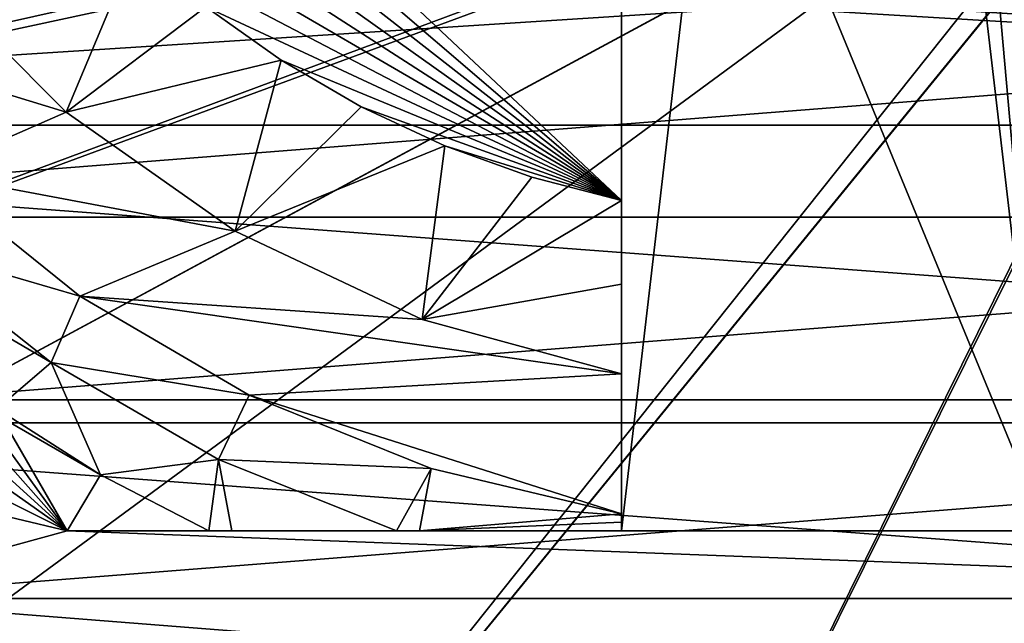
# Model space of a CAD drawing. Header units: inches. Extents: x -9.1 to 9.1, y 0 to 18.8.
# Tile 369 of 565: x 8.5292 to 8.6451, y 8.6789 to 8.7499. Entities that reach past the tile are written whole.
import ezdxf

# ---------------------------------------------------------------- set-up
doc = ezdxf.new("R2010")
doc.units = ezdxf.units.IN
doc.header["$LTSCALE"] = 65.185185
doc.header["$MEASUREMENT"] = 0
for name, color, linetype in [('204', 7, 'CONTINUOUS'), ('26', 7, 'CONTINUOUS'), ('331', 7, 'CONTINUOUS'), ('332', 7, 'CONTINUOUS'), ('334', 7, 'CONTINUOUS'), ('336', 7, 'CONTINUOUS'), ('337', 7, 'CONTINUOUS'), ('344', 7, 'CONTINUOUS'), ('369', 7, 'CONTINUOUS'), ('802', 7, 'CONTINUOUS'), ('803', 7, 'CONTINUOUS'), ('806', 7, 'CONTINUOUS'), ('809', 7, 'CONTINUOUS')]:
    doc.layers.add(name, color=color, linetype=linetype)

msp = doc.modelspace()

# ---------------------------------------------------------------- linework, layer by layer
at = {"layer": '204', "color": 252, "linetype": 'Continuous', "true_color": 0x969696}
for points in [[(8.39976, 8.73753, 6.407), (8.38611, 8.77231, 6.407), (8.61623, 8.75141, 6.407), (8.39976, 8.73753, 6.407)], [(8.651, 8.75463, 6.407), (8.85024, 8.73753, 6.407), (8.63377, 8.75141, 6.407), (8.651, 8.75463, 6.407)], [(8.85024, 8.73753, 6.407), (8.39976, 8.73753, 6.407), (8.61623, 8.75141, 6.407), (8.85024, 8.73753, 6.407)], [(8.63377, 8.75141, 6.407), (8.85024, 8.73753, 6.407), (8.61623, 8.75141, 6.407), (8.63377, 8.75141, 6.407)], [(8.41844, 8.70517, 6.407), (8.39976, 8.73753, 6.407), (8.83156, 8.70517, 6.407), (8.41844, 8.70517, 6.407)], [(8.83156, 8.70517, 6.407), (8.39976, 8.73753, 6.407), (8.85024, 8.73753, 6.407), (8.83156, 8.70517, 6.407)], [(8.44174, 8.67596, 6.407), (8.41844, 8.70517, 6.407), (8.80826, 8.67596, 6.407), (8.44174, 8.67596, 6.407)], [(8.80826, 8.67596, 6.407), (8.41844, 8.70517, 6.407), (8.83156, 8.70517, 6.407), (8.80826, 8.67596, 6.407)]]:
    msp.add_3dface(points, dxfattribs=at)
at = {"layer": '26', "color": 253, "linetype": 'Continuous', "true_color": 0xaab4c3}
for points in [[(8.59599, 8.48818, 6.625), (8.62832, 8.43049, 6.625), (8.69827, 8.83143, 6.625), (8.59599, 8.48818, 6.625)], [(8.69402, 8.81741, 6.625), (8.59599, 8.48818, 6.625), (8.69827, 8.83143, 6.625), (8.69402, 8.81741, 6.625)], [(8.62832, 8.43049, 6.625), (8.65374, 8.36944, 6.625), (8.69827, 8.83143, 6.625), (8.62832, 8.43049, 6.625)], [(8.55719, 8.54173, 6.625), (8.59599, 8.48818, 6.625), (8.69402, 8.81741, 6.625), (8.55719, 8.54173, 6.625)], [(8.68711, 8.8045, 6.625), (8.55719, 8.54173, 6.625), (8.69402, 8.81741, 6.625), (8.68711, 8.8045, 6.625)], [(8.51245, 8.59043, 6.625), (8.55719, 8.54173, 6.625), (8.68711, 8.8045, 6.625), (8.51245, 8.59043, 6.625)], [(8.67782, 8.79318, 6.625), (8.51245, 8.59043, 6.625), (8.68711, 8.8045, 6.625), (8.67782, 8.79318, 6.625)], [(8.6665, 8.78389, 6.625), (8.51245, 8.59043, 6.625), (8.67782, 8.79318, 6.625), (8.6665, 8.78389, 6.625)], [(8.43419, 8.65852, 6.625), (8.46237, 8.63362, 6.625), (8.6665, 8.78389, 6.625), (8.43419, 8.65852, 6.625)], [(8.65359, 8.77698, 6.625), (8.43419, 8.65852, 6.625), (8.6665, 8.78389, 6.625), (8.65359, 8.77698, 6.625)], [(8.46237, 8.63362, 6.625), (8.51245, 8.59043, 6.625), (8.6665, 8.78389, 6.625), (8.46237, 8.63362, 6.625)], [(8.40979, 8.68713, 6.625), (8.43419, 8.65852, 6.625), (8.65359, 8.77698, 6.625), (8.40979, 8.68713, 6.625)], [(8.63957, 8.77273, 6.625), (8.40979, 8.68713, 6.625), (8.65359, 8.77698, 6.625), (8.63957, 8.77273, 6.625)], [(8.38963, 8.71888, 6.625), (8.40979, 8.68713, 6.625), (8.63957, 8.77273, 6.625), (8.38963, 8.71888, 6.625)], [(8.625, 8.7713, 6.625), (8.38963, 8.71888, 6.625), (8.63957, 8.77273, 6.625), (8.625, 8.7713, 6.625)], [(8.37414, 8.75314, 6.625), (8.38963, 8.71888, 6.625), (8.625, 8.7713, 6.625), (8.37414, 8.75314, 6.625)]]:
    msp.add_3dface(points, dxfattribs=at)
at = {"layer": '331', "color": 252, "linetype": 'Continuous', "true_color": 0x969696}
for points in [[(8.46077, 8.72668, 6.319), (8.80587, 8.75384, 6.319), (8.44413, 8.75384, 6.319), (8.46077, 8.72668, 6.319)], [(8.78923, 8.72668, 6.319), (8.80587, 8.75384, 6.319), (8.46077, 8.72668, 6.319), (8.78923, 8.72668, 6.319)], [(8.48146, 8.70246, 6.319), (8.78923, 8.72668, 6.319), (8.46077, 8.72668, 6.319), (8.48146, 8.70246, 6.319)], [(8.76854, 8.70246, 6.319), (8.78923, 8.72668, 6.319), (8.48146, 8.70246, 6.319), (8.76854, 8.70246, 6.319)], [(8.50568, 8.68177, 6.319), (8.76854, 8.70246, 6.319), (8.48146, 8.70246, 6.319), (8.50568, 8.68177, 6.319)], [(8.74432, 8.68177, 6.319), (8.76854, 8.70246, 6.319), (8.50568, 8.68177, 6.319), (8.74432, 8.68177, 6.319)], [(8.53284, 8.66513, 6.319), (8.74432, 8.68177, 6.319), (8.50568, 8.68177, 6.319), (8.53284, 8.66513, 6.319)], [(8.71716, 8.66513, 6.319), (8.74432, 8.68177, 6.319), (8.53284, 8.66513, 6.319), (8.71716, 8.66513, 6.319)]]:
    msp.add_3dface(points, dxfattribs=at)
at = {"layer": '332', "color": 252, "linetype": 'Continuous', "true_color": 0x969696}
for points in [[(8.4245, 8.81424, 6.294), (8.422, 8.846, 6.294), (8.53479, 8.68975, 6.294), (8.4245, 8.81424, 6.294)], [(8.53479, 8.68975, 6.294), (8.422, 8.846, 6.294), (8.44458, 8.846, 6.294), (8.53479, 8.68975, 6.294)], [(8.43194, 8.78327, 6.294), (8.4245, 8.81424, 6.294), (8.53479, 8.68975, 6.294), (8.43194, 8.78327, 6.294)], [(8.44413, 8.75384, 6.294), (8.43194, 8.78327, 6.294), (8.53479, 8.68975, 6.294), (8.44413, 8.75384, 6.294)], [(8.46077, 8.72668, 6.294), (8.44413, 8.75384, 6.294), (8.53479, 8.68975, 6.294), (8.46077, 8.72668, 6.294)], [(8.48146, 8.70246, 6.294), (8.46077, 8.72668, 6.294), (8.53479, 8.68975, 6.294), (8.48146, 8.70246, 6.294)], [(8.50568, 8.68177, 6.294), (8.48146, 8.70246, 6.294), (8.53479, 8.68975, 6.294), (8.50568, 8.68177, 6.294)], [(8.74432, 8.68177, 6.294), (8.50568, 8.68177, 6.294), (8.53479, 8.68975, 6.294), (8.74432, 8.68177, 6.294)], [(8.71521, 8.68975, 6.294), (8.74432, 8.68177, 6.294), (8.53479, 8.68975, 6.294), (8.71521, 8.68975, 6.294)], [(8.53284, 8.66513, 6.294), (8.50568, 8.68177, 6.294), (8.71716, 8.66513, 6.294), (8.53284, 8.66513, 6.294)], [(8.71716, 8.66513, 6.294), (8.50568, 8.68177, 6.294), (8.74432, 8.68177, 6.294), (8.71716, 8.66513, 6.294)]]:
    msp.add_3dface(points, dxfattribs=at)
at = {"layer": '334', "color": 252, "linetype": 'Continuous', "true_color": 0x969696}
for points in [[(8.53284, 8.66513, 6.319), (8.50568, 8.68177, 6.319), (8.53284, 8.66513, 6.294), (8.53284, 8.66513, 6.319)], [(8.50568, 8.68177, 6.319), (8.50568, 8.68177, 6.294), (8.53284, 8.66513, 6.294), (8.50568, 8.68177, 6.319)]]:
    msp.add_3dface(points, dxfattribs=at)
at = {"layer": '336', "color": 252, "linetype": 'Continuous', "true_color": 0x969696}
for points in [[(8.71521, 8.68975, 6.294), (8.53479, 8.68975, 6.294), (8.65, 8.68975, 6.254), (8.71521, 8.68975, 6.294)], [(8.53479, 8.68975, 6.294), (8.53479, 8.68975, 6.20023), (8.55144, 8.68975, 6.19678), (8.53479, 8.68975, 6.294)], [(8.65, 8.68975, 6.254), (8.53479, 8.68975, 6.294), (8.6, 8.68975, 6.254), (8.65, 8.68975, 6.254)], [(8.6, 8.68975, 6.254), (8.53479, 8.68975, 6.294), (8.6, 8.68975, 6.19404), (8.6, 8.68975, 6.254)], [(8.6, 8.68975, 6.19404), (8.53479, 8.68975, 6.294), (8.57624, 8.68975, 6.19455), (8.6, 8.68975, 6.19404)], [(8.57624, 8.68975, 6.19455), (8.53479, 8.68975, 6.294), (8.57354, 8.68975, 6.19469), (8.57624, 8.68975, 6.19455)], [(8.57354, 8.68975, 6.19469), (8.53479, 8.68975, 6.294), (8.55415, 8.68975, 6.1964), (8.57354, 8.68975, 6.19469)], [(8.55415, 8.68975, 6.1964), (8.53479, 8.68975, 6.294), (8.55144, 8.68975, 6.19678), (8.55415, 8.68975, 6.1964)]]:
    msp.add_3dface(points, dxfattribs=at)
at = {"layer": '337', "color": 252, "linetype": 'Continuous', "true_color": 0x969696}
for points in [[(8.53479, 8.68975, 6.294), (8.44458, 8.846, 6.294), (8.53479, 8.68975, 6.20023), (8.53479, 8.68975, 6.294)], [(8.53479, 8.68975, 6.20023), (8.44458, 8.846, 6.294), (8.5271, 8.70307, 6.19698), (8.53479, 8.68975, 6.20023)]]:
    msp.add_3dface(points, dxfattribs=at)
at = {"layer": '344', "color": 252, "linetype": 'Continuous', "true_color": 0x969696}
for points in [[(8.6, 8.82902, 6.254), (8.6, 8.68975, 6.254), (8.6, 8.82139, 6.214), (8.6, 8.82902, 6.254)], [(8.6, 8.82139, 6.214), (8.6, 8.68975, 6.254), (8.6, 8.72863, 6.214), (8.6, 8.82139, 6.214)], [(8.6, 8.72863, 6.214), (8.6, 8.68975, 6.254), (8.6, 8.71881, 6.20437), (8.6, 8.72863, 6.214)], [(8.6, 8.71881, 6.20437), (8.6, 8.68975, 6.254), (8.6, 8.70825, 6.194), (8.6, 8.71881, 6.20437)], [(8.6, 8.70825, 6.194), (8.6, 8.68975, 6.254), (8.6, 8.69176, 6.194), (8.6, 8.70825, 6.194)], [(8.6, 8.69176, 6.194), (8.6, 8.68975, 6.254), (8.6, 8.69076, 6.19401), (8.6, 8.69176, 6.194)], [(8.6, 8.68975, 6.254), (8.6, 8.68975, 6.19404), (8.6, 8.69076, 6.19401), (8.6, 8.68975, 6.254)]]:
    msp.add_3dface(points, dxfattribs=at)
at = {"layer": '369', "color": 252, "linetype": 'Continuous', "true_color": 0x969696}
for points in [[(8.53467, 8.73904, 6.194), (8.51753, 8.75628, 6.194), (8.54283, 8.75855, 6.214), (8.53467, 8.73904, 6.194)], [(8.55109, 8.75146, 6.214), (8.53467, 8.73904, 6.194), (8.54283, 8.75855, 6.214), (8.55109, 8.75146, 6.214)], [(8.55996, 8.74515, 6.214), (8.53467, 8.73904, 6.194), (8.55109, 8.75146, 6.214), (8.55996, 8.74515, 6.214)], [(8.55455, 8.72502, 6.194), (8.53467, 8.73904, 6.194), (8.55996, 8.74515, 6.214), (8.55455, 8.72502, 6.194)], [(8.56937, 8.73967, 6.214), (8.55455, 8.72502, 6.194), (8.55996, 8.74515, 6.214), (8.56937, 8.73967, 6.214)], [(8.57923, 8.73507, 6.214), (8.55455, 8.72502, 6.194), (8.56937, 8.73967, 6.214), (8.57923, 8.73507, 6.214)], [(8.57654, 8.71465, 6.194), (8.55455, 8.72502, 6.194), (8.57923, 8.73507, 6.214), (8.57654, 8.71465, 6.194)], [(8.58947, 8.73138, 6.214), (8.57654, 8.71465, 6.194), (8.57923, 8.73507, 6.214), (8.58947, 8.73138, 6.214)], [(8.6, 8.72863, 6.214), (8.57654, 8.71465, 6.194), (8.58947, 8.73138, 6.214), (8.6, 8.72863, 6.214)], [(8.6, 8.72863, 6.214), (8.6, 8.71881, 6.20437), (8.57654, 8.71465, 6.194), (8.6, 8.72863, 6.214)], [(8.6, 8.71881, 6.20437), (8.6, 8.70825, 6.194), (8.57654, 8.71465, 6.194), (8.6, 8.71881, 6.20437)]]:
    msp.add_3dface(points, dxfattribs=at)
at = {"layer": '802', "color": 252, "linetype": 'Continuous', "true_color": 0x969696}
for points in [[(8.51753, 8.75628, 6.194), (8.53467, 8.73904, 6.194), (8.50262, 8.74886, 6.194), (8.51753, 8.75628, 6.194)], [(8.50262, 8.74886, 6.194), (8.53467, 8.73904, 6.194), (8.51828, 8.73187, 6.194), (8.50262, 8.74886, 6.194)], [(8.53467, 8.73904, 6.194), (8.55455, 8.72502, 6.194), (8.51828, 8.73187, 6.194), (8.53467, 8.73904, 6.194)], [(8.51828, 8.73187, 6.194), (8.55455, 8.72502, 6.194), (8.53627, 8.71739, 6.194), (8.51828, 8.73187, 6.194)], [(8.55455, 8.72502, 6.194), (8.57654, 8.71465, 6.194), (8.53627, 8.71739, 6.194), (8.55455, 8.72502, 6.194)], [(8.57654, 8.71465, 6.194), (8.6, 8.70825, 6.194), (8.53627, 8.71739, 6.194), (8.57654, 8.71465, 6.194)], [(8.53627, 8.71739, 6.194), (8.6, 8.70825, 6.194), (8.55619, 8.70572, 6.194), (8.53627, 8.71739, 6.194)], [(8.6, 8.70825, 6.194), (8.6, 8.69176, 6.194), (8.55619, 8.70572, 6.194), (8.6, 8.70825, 6.194)], [(8.55619, 8.70572, 6.194), (8.6, 8.69176, 6.194), (8.57763, 8.6971, 6.194), (8.55619, 8.70572, 6.194)]]:
    msp.add_3dface(points, dxfattribs=at)
at = {"layer": '803', "color": 252, "linetype": 'Continuous', "true_color": 0x969696}
for points in [[(8.6, 8.68975, 6.254), (8.6, 8.82902, 6.254), (8.61104, 8.78454, 6.254), (8.6, 8.68975, 6.254)], [(8.65, 8.68975, 6.254), (8.64433, 8.82667, 6.254), (8.65, 8.82902, 6.254), (8.65, 8.68975, 6.254)], [(8.65, 8.68975, 6.254), (8.63896, 8.81372, 6.254), (8.64433, 8.82667, 6.254), (8.65, 8.68975, 6.254)], [(8.65, 8.68975, 6.254), (8.63896, 8.78454, 6.254), (8.63896, 8.81372, 6.254), (8.65, 8.68975, 6.254)], [(8.65, 8.68975, 6.254), (8.6, 8.68975, 6.254), (8.61104, 8.78454, 6.254), (8.65, 8.68975, 6.254)], [(8.63896, 8.78454, 6.254), (8.65, 8.68975, 6.254), (8.61104, 8.78454, 6.254), (8.63896, 8.78454, 6.254)]]:
    msp.add_3dface(points, dxfattribs=at)
at = {"layer": '806', "color": 252, "linetype": 'Continuous', "true_color": 0x969696}
for points in [[(8.6, 8.82139, 6.214), (8.6, 8.72863, 6.214), (8.50942, 8.81374, 6.214), (8.6, 8.82139, 6.214)], [(8.6, 8.72863, 6.214), (8.51282, 8.8034, 6.214), (8.50942, 8.81374, 6.214), (8.6, 8.72863, 6.214)], [(8.6, 8.72863, 6.214), (8.51714, 8.79341, 6.214), (8.51282, 8.8034, 6.214), (8.6, 8.72863, 6.214)], [(8.6, 8.72863, 6.214), (8.52235, 8.78385, 6.214), (8.51714, 8.79341, 6.214), (8.6, 8.72863, 6.214)], [(8.6, 8.72863, 6.214), (8.5284, 8.77481, 6.214), (8.52235, 8.78385, 6.214), (8.6, 8.72863, 6.214)], [(8.6, 8.72863, 6.214), (8.53525, 8.76635, 6.214), (8.5284, 8.77481, 6.214), (8.6, 8.72863, 6.214)], [(8.6, 8.72863, 6.214), (8.54283, 8.75855, 6.214), (8.53525, 8.76635, 6.214), (8.6, 8.72863, 6.214)], [(8.6, 8.72863, 6.214), (8.55109, 8.75146, 6.214), (8.54283, 8.75855, 6.214), (8.6, 8.72863, 6.214)], [(8.6, 8.72863, 6.214), (8.55996, 8.74515, 6.214), (8.55109, 8.75146, 6.214), (8.6, 8.72863, 6.214)], [(8.6, 8.72863, 6.214), (8.56937, 8.73967, 6.214), (8.55996, 8.74515, 6.214), (8.6, 8.72863, 6.214)], [(8.6, 8.72863, 6.214), (8.57923, 8.73507, 6.214), (8.56937, 8.73967, 6.214), (8.6, 8.72863, 6.214)], [(8.6, 8.72863, 6.214), (8.58947, 8.73138, 6.214), (8.57923, 8.73507, 6.214), (8.6, 8.72863, 6.214)]]:
    msp.add_3dface(points, dxfattribs=at)
at = {"layer": '809', "color": 252, "linetype": 'Continuous', "true_color": 0x969696}
for points in [[(8.51529, 8.72352, 6.19467), (8.51828, 8.73187, 6.194), (8.53627, 8.71739, 6.194), (8.51529, 8.72352, 6.19467)], [(8.51848, 8.71801, 6.19507), (8.51529, 8.72352, 6.19467), (8.53291, 8.70955, 6.19471), (8.51848, 8.71801, 6.19507)], [(8.51529, 8.72352, 6.19467), (8.53627, 8.71739, 6.194), (8.53291, 8.70955, 6.19471), (8.51529, 8.72352, 6.19467)], [(8.5265, 8.70411, 6.19679), (8.51848, 8.71801, 6.19507), (8.53291, 8.70955, 6.19471), (8.5265, 8.70411, 6.19679)], [(8.53627, 8.71739, 6.194), (8.55619, 8.70572, 6.194), (8.53291, 8.70955, 6.19471), (8.53627, 8.71739, 6.194)], [(8.5265, 8.70411, 6.19679), (8.53291, 8.70955, 6.19471), (8.53871, 8.69633, 6.19681), (8.5265, 8.70411, 6.19679)], [(8.53291, 8.70955, 6.19471), (8.55619, 8.70572, 6.194), (8.55261, 8.69815, 6.19471), (8.53291, 8.70955, 6.19471)], [(8.53291, 8.70955, 6.19471), (8.55261, 8.69815, 6.19471), (8.53871, 8.69633, 6.19681), (8.53291, 8.70955, 6.19471)], [(8.55619, 8.70572, 6.194), (8.57763, 8.6971, 6.194), (8.55261, 8.69815, 6.19471), (8.55619, 8.70572, 6.194)], [(8.5271, 8.70307, 6.19698), (8.5265, 8.70411, 6.19679), (8.53871, 8.69633, 6.19681), (8.5271, 8.70307, 6.19698)], [(8.53479, 8.68975, 6.20023), (8.5271, 8.70307, 6.19698), (8.53871, 8.69633, 6.19681), (8.53479, 8.68975, 6.20023)], [(8.55261, 8.69815, 6.19471), (8.55144, 8.68975, 6.19678), (8.53871, 8.69633, 6.19681), (8.55261, 8.69815, 6.19471)], [(8.55415, 8.68975, 6.1964), (8.55144, 8.68975, 6.19678), (8.55261, 8.69815, 6.19471), (8.55415, 8.68975, 6.1964)], [(8.57354, 8.68975, 6.19469), (8.55415, 8.68975, 6.1964), (8.55261, 8.69815, 6.19471), (8.57354, 8.68975, 6.19469)], [(8.57763, 8.6971, 6.194), (8.57354, 8.68975, 6.19469), (8.55261, 8.69815, 6.19471), (8.57763, 8.6971, 6.194)], [(8.57624, 8.68975, 6.19455), (8.57354, 8.68975, 6.19469), (8.57763, 8.6971, 6.194), (8.57624, 8.68975, 6.19455)], [(8.6, 8.69176, 6.194), (8.57624, 8.68975, 6.19455), (8.57763, 8.6971, 6.194), (8.6, 8.69176, 6.194)], [(8.55144, 8.68975, 6.19678), (8.53479, 8.68975, 6.20023), (8.53871, 8.69633, 6.19681), (8.55144, 8.68975, 6.19678)], [(8.57624, 8.68975, 6.19455), (8.6, 8.69176, 6.194), (8.6, 8.69076, 6.19401), (8.57624, 8.68975, 6.19455)], [(8.6, 8.68975, 6.19404), (8.57624, 8.68975, 6.19455), (8.6, 8.69076, 6.19401), (8.6, 8.68975, 6.19404)]]:
    msp.add_3dface(points, dxfattribs=at)

doc.saveas('drawing.dxf')
